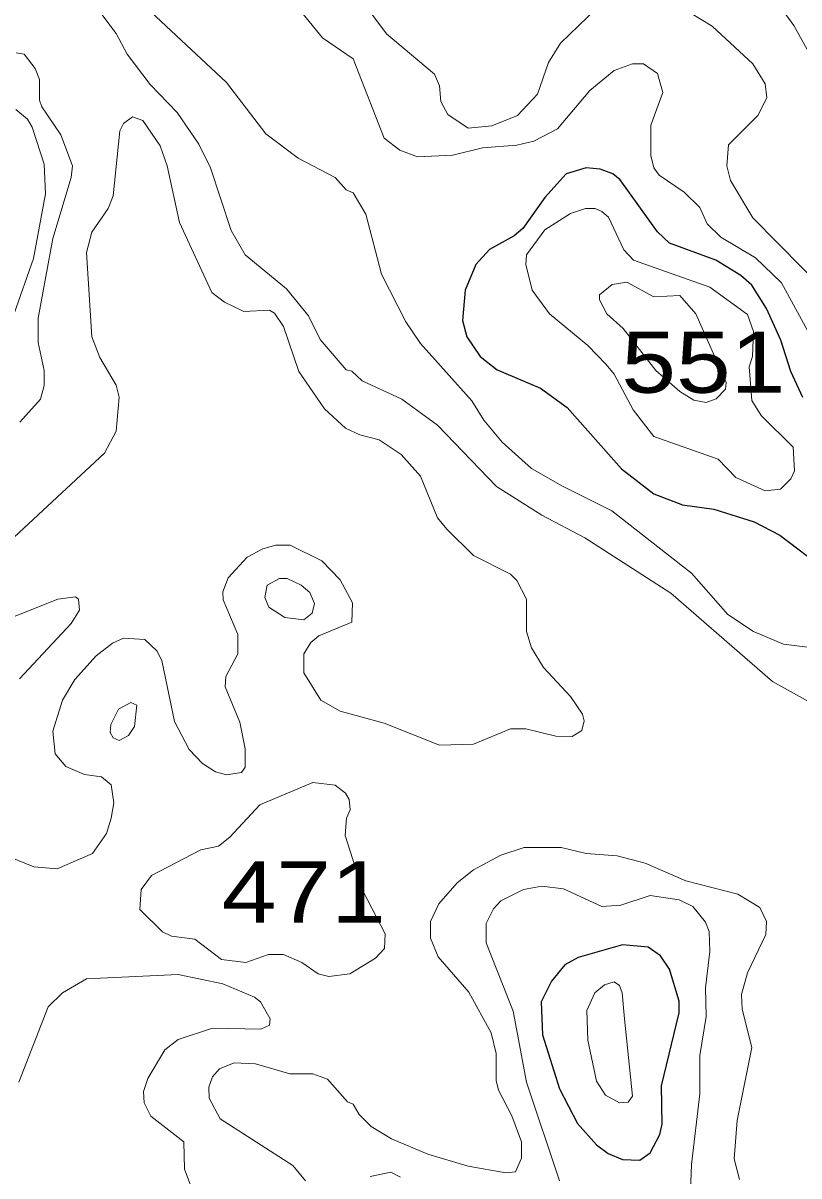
# Model space of a CAD drawing. Extents: x 577 to 602.9, y 7483.8 to 7511.6.
# Drawn here: x 589.209 to 590.223, y 7504.468 to 7505.975 of the extents above; entities that cross this region are included whole.
import ezdxf
from ezdxf.enums import TextEntityAlignment as Align

# ---------------------------------------------------------------- set-up
doc = ezdxf.new("R2010")
doc.units = 0
doc.header["$LTSCALE"] = 0.032
doc.layers.add('1', color=7, linetype='Continuous', lineweight=25)
doc.layers.add('2', color=7, linetype='Continuous', lineweight=13)
doc.layers.add('61', color=7, linetype='Continuous')

msp = doc.modelspace()

# ---------------------------------------------------------------- linework, layer by layer
at = {"layer": '1'}
msp.add_lwpolyline([(590.2279, 7505.4852), (590.2121, 7505.5191), (590.1994, 7505.5604), (590.1803, 7505.6018), (590.1612, 7505.632), (590.1469, 7505.6447), (590.1143, 7505.6646), (590.0539, 7505.6869), (590.038, 7505.702), (589.9895, 7505.7696), (589.9799, 7505.7775), (589.9632, 7505.7839), (589.9449, 7505.7855), (589.9187, 7505.7775), (589.8909, 7505.7465), (589.8622, 7505.706), (589.8511, 7505.6964), (589.8185, 7505.6789), (589.801, 7505.659), (589.7867, 7505.6256), (589.7835, 7505.5859), (589.7891, 7505.5644), (589.8066, 7505.539), (589.8288, 7505.5215), (589.8853, 7505.4976), (589.9203, 7505.4722), (589.991, 7505.3919), (590.0332, 7505.3593), (590.0706, 7505.3449), (590.1119, 7505.3394), (590.1644, 7505.3227), (590.1978, 7505.3052), (590.2574, 7505.2599)], dxfattribs=at)
msp.add_lwpolyline([(590.0435, 7504.5856), (590.0666, 7504.681), (590.0666, 7504.6961), (590.0539, 7504.7382), (590.0419, 7504.7557), (590.026, 7504.7669), (589.9926, 7504.77), (589.9346, 7504.7533), (589.9171, 7504.7438), (589.8996, 7504.7223), (589.8861, 7504.6953), (589.8877, 7504.6523), (589.9099, 7504.5816), (589.9338, 7504.5363), (589.9584, 7504.5084), (589.9736, 7504.4973), (589.9926, 7504.4893), (590.0149, 7504.4885), (590.0284, 7504.4981), (590.0411, 7504.5219), (590.0443, 7504.5355)], close=True, dxfattribs=at)
at = {"layer": '2'}
for points in [[(589.3438, 7506.0201), (589.475, 7505.8968), (589.5267, 7505.83), (589.5688, 7505.7982), (589.6173, 7505.7728), (589.6316, 7505.7568), (589.6404, 7505.7529), (589.6571, 7505.725), (589.6777, 7505.6463), (589.7096, 7505.5843), (589.7286, 7505.5557), (589.7954, 7505.4809), (589.8113, 7505.4555), (589.8352, 7505.4268), (589.8734, 7505.3927), (589.9139, 7505.3696), (589.9783, 7505.337), (590.0825, 7505.2559), (590.1302, 7505.2018), (590.1636, 7505.1795), (590.2026, 7505.1629), (590.255, 7505.1565)], [(590.2606, 7505.5239), (590.2002, 7505.6352), (590.166, 7505.6678), (590.1207, 7505.6948), (590.1032, 7505.7123), (590.0936, 7505.7338), (590.0729, 7505.7537), (590.0403, 7505.7759), (590.0332, 7505.7855), (590.0292, 7505.8014), (590.0292, 7505.8411), (590.0451, 7505.8841), (590.038, 7505.9087), (590.0197, 7505.9214), (590.0054, 7505.9214), (589.9815, 7505.9127), (589.9497, 7505.8865), (589.9076, 7505.8364), (589.8765, 7505.8205), (589.8543, 7505.8149), (589.8097, 7505.8117), (589.7708, 7505.8022), (589.7247, 7505.7998), (589.7016, 7505.8085), (589.6809, 7505.8244), (589.6404, 7505.9278), (589.6006, 7505.9556), (589.5577, 7506.0081)], [(589.9584, 7505.9938), (589.9115, 7505.9485), (589.8956, 7505.923), (589.8813, 7505.8817), (589.8551, 7505.8539), (589.8217, 7505.8403), (589.7907, 7505.8372), (589.7644, 7505.8554), (589.7549, 7505.8721), (589.7533, 7505.8928), (589.7469, 7505.9079), (589.6841, 7505.9604), (589.6523, 7506.0034)], [(589.3072, 7505.993), (589.3311, 7505.9612), (589.3454, 7505.9342), (589.3756, 7505.8944), (589.4106, 7505.8578), (589.4392, 7505.8165), (589.4543, 7505.7855), (589.4813, 7505.7036), (589.4996, 7505.6718), (589.5537, 7505.6272), (589.5823, 7505.5922), (589.5974, 7505.5612), (589.6316, 7505.5215), (589.6388, 7505.5199), (589.6523, 7505.5072), (589.704, 7505.4833)], [(590.2932, 7505.5875), (590.1628, 7505.7203), (590.1334, 7505.7688), (590.1286, 7505.7879), (590.131, 7505.8157), (590.1692, 7505.8539), (590.1811, 7505.8769), (590.1787, 7505.8952), (590.1628, 7505.9214), (590.1095, 7505.9707), (590.0809, 7505.9882)], [(590.1986, 7505.9954), (590.2161, 7505.9715), (590.2511, 7505.9087), (590.2662, 7505.8992), (590.2837, 7505.896), (590.3107, 7505.9071), (590.3457, 7505.9517), (590.395, 7505.9819)], [(589.2054, 7505.4531), (589.2324, 7505.4833), (589.2372, 7505.5008), (589.2372, 7505.5207), (589.2293, 7505.5573), (589.2293, 7505.5891), (589.2484, 7505.6932), (589.2722, 7505.7728), (589.2738, 7505.7879), (589.2587, 7505.8284), (589.234, 7505.865), (589.2309, 7505.8737), (589.2309, 7505.9008), (589.2253, 7505.9151), (589.211, 7505.9342), (589.2006, 7505.9358)], [(589.1975, 7505.5938), (589.2229, 7505.667), (589.2388, 7505.7513), (589.2372, 7505.7902), (589.2213, 7505.8388), (589.215, 7505.8491), (589.1998, 7505.8618)], [(589.4901, 7505.1501), (589.4901, 7505.1756), (589.471, 7505.2209), (589.4702, 7505.2312), (589.4774, 7505.2495), (589.502, 7505.2766), (589.5227, 7505.2877), (589.5394, 7505.2925), (589.5585, 7505.2925), (589.5998, 7505.2718), (589.6237, 7505.2471), (589.6396, 7505.2169), (589.6388, 7505.1915), (589.5958, 7505.174), (589.5855, 7505.1652), (589.576, 7505.1501), (589.576, 7505.1255), (589.5982, 7505.0897), (589.6237, 7505.0754), (589.6809, 7505.0595), (589.7533, 7505.0309), (589.7978, 7505.0324), (589.8463, 7505.0523), (589.8662, 7505.0523), (589.9052, 7505.0428), (589.9266, 7505.042), (589.9394, 7505.0499), (589.9425, 7505.0627), (589.9402, 7505.0714), (589.9243, 7505.0945), (589.8893, 7505.1326), (589.8734, 7505.1581), (589.867, 7505.1795), (589.867, 7505.2217), (589.8543, 7505.2463), (589.8463, 7505.2543), (589.7978, 7505.2789), (589.7628, 7505.3131), (589.7509, 7505.3282), (589.7286, 7505.3823), (589.7032, 7505.4109), (589.6746, 7505.43), (589.6491, 7505.4364), (589.6308, 7505.4451), (589.603, 7505.4706), (589.5696, 7505.5191), (589.5497, 7505.5779), (589.5378, 7505.5954), (589.5314, 7505.5994), (589.498, 7505.5978), (589.4726, 7505.6097), (589.4559, 7505.6225), (589.4137, 7505.7139), (589.3978, 7505.7879), (589.3883, 7505.8141), (589.366, 7505.8475), (589.3525, 7505.8523), (589.3406, 7505.8435), (589.3358, 7505.834), (589.3271, 7505.7489), (589.3207, 7505.7322), (589.2992, 7505.7012), (589.2921, 7505.6749), (589.2992, 7505.5644), (589.3096, 7505.5374), (589.3311, 7505.5016), (589.335, 7505.4857), (589.3311, 7505.4412), (589.3159, 7505.4125), (589.1919, 7505.2972)], [(589.704, 7505.4833), (589.7509, 7505.4491), (589.828, 7505.3688), (589.8869, 7505.3314)], [(589.8869, 7505.3314), (589.9433, 7505.302), (590.0555, 7505.2296), (590.1882, 7505.1143), (590.2391, 7505.0857)], [(589.1561, 7505.1827), (589.2547, 7505.2217), (589.2778, 7505.2249), (589.2817, 7505.2217), (589.2833, 7505.2074), (589.2722, 7505.1899), (589.2046, 7505.1175)], [(589.1831, 7504.8885), (589.2237, 7504.8718), (589.2539, 7504.8694), (589.3, 7504.8893), (589.3183, 7504.9156), (589.3247, 7504.9354), (589.3279, 7504.9553), (589.3247, 7504.9792), (589.312, 7504.9895), (589.2897, 7504.9927), (589.2651, 7505.003), (589.2515, 7505.0197), (589.2484, 7505.0491), (589.2611, 7505.0897), (589.277, 7505.1167), (589.3048, 7505.1477), (589.3263, 7505.1644), (589.3406, 7505.1708), (589.3684, 7505.1692), (589.3843, 7505.1541), (589.3907, 7505.1414), (589.4074, 7505.0619), (589.4265, 7505.0253), (589.444, 7505.007), (589.4607, 7504.9959), (589.475, 7504.9919), (589.4949, 7504.9951), (589.4996, 7505.0022), (589.4996, 7505.0261), (589.4925, 7505.0611), (589.4734, 7505.1072), (589.4742, 7505.1207), (589.4901, 7505.1501)], [(590.1453, 7504.4631), (590.1382, 7504.4901), (590.1421, 7504.5402), (590.1612, 7504.6356), (590.1485, 7504.6857), (590.1477, 7504.7048), (590.1556, 7504.7335), (590.1795, 7504.7836), (590.1803, 7504.8003), (590.1716, 7504.8185), (590.1429, 7504.836), (590.0753, 7504.8535), (590.0221, 7504.8766), (589.9855, 7504.8861), (589.9449, 7504.8893), (589.9123, 7504.8973), (589.8638, 7504.8973), (589.8336, 7504.8869), (589.7978, 7504.8678), (589.7763, 7504.8511), (589.7525, 7504.8233), (589.7414, 7504.8003), (589.7414, 7504.7788), (589.7517, 7504.7541), (589.7915, 7504.708), (589.8209, 7504.6547), (589.8272, 7504.6277), (589.8272, 7504.5927), (589.8304, 7504.58), (589.8479, 7504.5466), (589.8606, 7504.5124), (589.8606, 7504.4909), (589.8527, 7504.4734), (589.84, 7504.4718)], [(589.9099, 7504.4615), (589.867, 7504.5903), (589.8495, 7504.6834), (589.8145, 7504.7724), (589.8145, 7504.7979), (589.8241, 7504.8169), (589.8336, 7504.8273), (589.863, 7504.8424)], [(589.863, 7504.8424), (589.8869, 7504.8464), (589.9155, 7504.8432), (589.9656, 7504.8201), (589.9903, 7504.8217), (590.0284, 7504.8344), (590.0666, 7504.8289), (590.0841, 7504.8201), (590.1008, 7504.7995), (590.1056, 7504.7875), (590.1063, 7504.7613), (590.1008, 7504.7136), (590.1016, 7504.6762), (590.0936, 7504.6253), (590.0936, 7504.5752), (590.0825, 7504.483), (590.0801, 7504.4146)], [(589.5322, 7504.673), (589.5195, 7504.6953), (589.5116, 7504.7016), (589.4702, 7504.7191), (589.4122, 7504.7311), (589.2921, 7504.7255), (589.2611, 7504.7072), (589.242, 7504.6889), (589.2038, 7504.5903)], [(589.4289, 7504.4536), (589.4201, 7504.4766), (589.4193, 7504.5124), (589.3764, 7504.5458), (589.3676, 7504.5633), (589.3668, 7504.5784), (589.3724, 7504.5951), (589.3947, 7504.6325), (589.4122, 7504.646), (589.4567, 7504.6611), (589.5198, 7504.6599), (589.5312, 7504.6648), (589.5322, 7504.673)], [(589.84, 7504.4718), (589.7907, 7504.4806), (589.7382, 7504.4965), (589.6905, 7504.5164), (589.6642, 7504.5323), (589.6483, 7504.5482), (589.6404, 7504.5617), (589.6332, 7504.5649), (589.607, 7504.5943), (589.5879, 7504.6015), (589.5577, 7504.6015), (589.5131, 7504.6142), (589.4853, 7504.6158), (589.4662, 7504.6078), (589.4567, 7504.5975), (589.4519, 7504.584), (589.4527, 7504.5696), (589.467, 7504.5426), (589.5617, 7504.4814), (589.5783, 7504.4615)], [(589.6626, 7504.4671), (589.6897, 7504.4726), (589.7024, 7504.4663)]]:
    msp.add_lwpolyline(points, dxfattribs=at)
for points in [[(590.0334, 7505.4345), (590.0062, 7505.469), (589.9815, 7505.5159), (589.9712, 7505.5286), (589.9473, 7505.5533), (589.8972, 7505.5946), (589.8742, 7505.6256), (589.8662, 7505.659), (589.867, 7505.6718), (589.8909, 7505.7044), (589.9243, 7505.7258), (589.9441, 7505.7322), (589.9569, 7505.7322), (589.9656, 7505.7282), (589.9743, 7505.7211), (589.9942, 7505.6781), (590.0069, 7505.6646), (590.1063, 7505.6296), (590.1556, 7505.5938), (590.1636, 7505.5716), (590.162, 7505.539), (590.158, 7505.5255), (590.1612, 7505.4813), (590.1736, 7505.4616), (590.2153, 7505.4205), (590.2169, 7505.3895), (590.2121, 7505.3791), (590.1986, 7505.3656), (590.1787, 7505.3632), (590.1405, 7505.3807), (590.1175, 7505.4046)], [(590.0361, 7505.5208), (589.9934, 7505.5755), (589.972, 7505.5946), (589.9624, 7505.6129), (589.9624, 7505.6193), (589.9791, 7505.6328), (589.9982, 7505.636), (590.0332, 7505.6169), (590.0674, 7505.6185), (590.0881, 7505.5946), (590.1278, 7505.5048), (590.127, 7505.496), (590.1149, 7505.4835), (590.1017, 7505.4788), (590.0855, 7505.4816), (590.0675, 7505.493)], [(589.5513, 7505.1978), (589.576, 7505.1947), (589.5871, 7505.2034), (589.5903, 7505.2161), (589.5839, 7505.2304), (589.5728, 7505.24), (589.5545, 7505.2487), (589.5442, 7505.2487), (589.5283, 7505.24), (589.5251, 7505.2241), (589.5306, 7505.2114)], [(589.3549, 7505.0555), (589.347, 7505.0436), (589.335, 7505.0372), (589.3271, 7505.0404), (589.3231, 7505.0476), (589.3239, 7505.0579), (589.3342, 7505.0778), (589.3501, 7505.0865), (589.3581, 7505.0833)], [(589.6534, 7504.8403), (589.6302, 7504.913), (589.6321, 7504.9355), (589.6365, 7504.9462), (589.6352, 7504.96), (589.6308, 7504.9681), (589.6173, 7504.9784), (589.5879, 7504.9823), (589.5187, 7504.9529), (589.4797, 7504.9108), (589.4646, 7504.8989), (589.4416, 7504.8941), (589.3772, 7504.8607), (589.3637, 7504.8424), (589.3621, 7504.8162), (589.3915, 7504.7867), (589.4034, 7504.7812), (589.4336, 7504.7772), (589.4686, 7504.7509), (589.5004, 7504.747), (589.5298, 7504.7573), (589.5497, 7504.7573), (589.5736, 7504.747), (589.595, 7504.7319), (589.6086, 7504.7287), (589.6364, 7504.7319), (589.6698, 7504.7525), (589.6817, 7504.7653), (589.6825, 7504.7843)], [(589.995, 7504.673), (590.0054, 7504.572), (589.9998, 7504.5641), (589.9887, 7504.5633), (589.9704, 7504.5736), (589.9584, 7504.5919), (589.9473, 7504.6452), (589.9457, 7504.6842), (589.9561, 7504.7072), (589.9688, 7504.7176), (589.9815, 7504.7215), (589.9887, 7504.7168), (589.9918, 7504.7072)]]:
    msp.add_lwpolyline(points, close=True, dxfattribs=at)

# ---------------------------------------------------------------- texts
at = {"layer": '61', "width": 1.2}
for s, p in [('551', (590.098, 7505.4915)), ('471', (589.576, 7504.799))]:
    msp.add_text(s, height=0.08, dxfattribs=at).set_placement(p, align=Align.CENTER)

doc.saveas('drawing.dxf')
